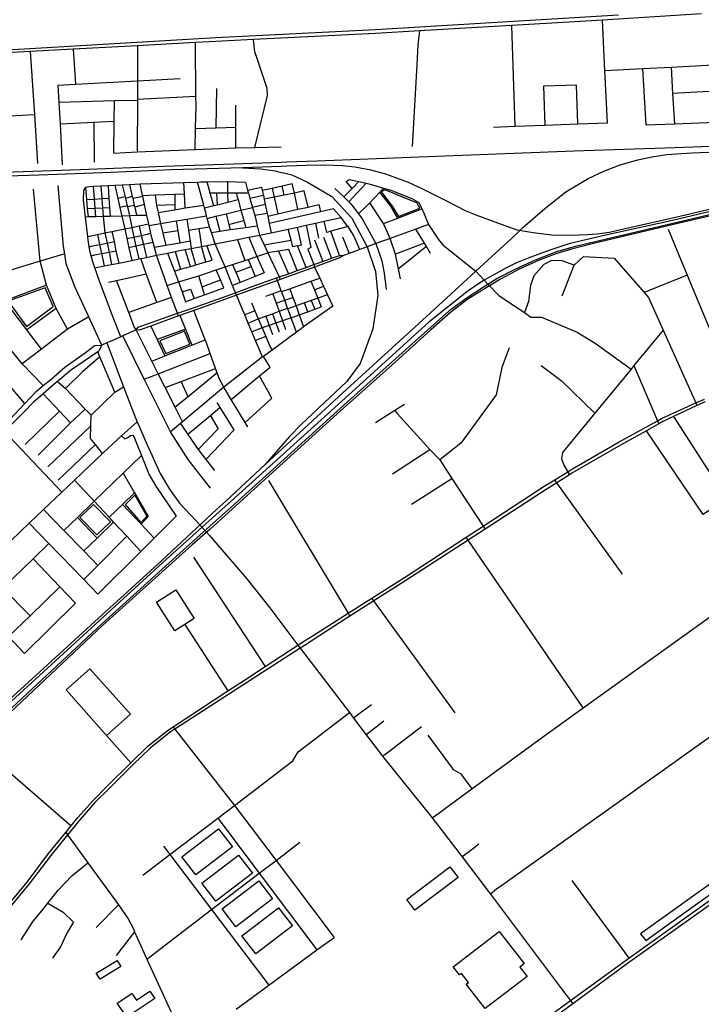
# Model space of a CAD drawing. Header units: millimetres. Extents: x 664923 to 767831, y 3118803 to 3207600.
# Tile 320 of 422: x 727597 to 729422, y 3171808 to 3174447. Entities that reach past the tile are written whole.
import ezdxf

# ---------------------------------------------------------------- set-up
doc = ezdxf.new("R2010")
doc.units = ezdxf.units.MM
for name, color, linetype in [('buildings', 5, 'Continuous'), ('parks', 8, 'Continuous'), ('railways', 4, 'Continuous'), ('roads_2', 2, 'Continuous'), ('roads_3', 3, 'Continuous')]:
    doc.layers.add(name, color=color, linetype=linetype)

msp = doc.modelspace()

# ---------------------------------------------------------------- linework, layer by layer
at = {"layer": 'buildings'}
for points in [[(728030.85, 3172203.58), (728129.11, 3172278.53), (728166.37, 3172230.18), (728068.11, 3172155.24), (728030.85, 3172203.58)], [(728084.51, 3172133.44), (728182.78, 3172208.38), (728220.04, 3172160.04), (728121.76, 3172085.09), (728084.51, 3172133.44)], [(728633.55, 3172088.88), (728749.21, 3172176.76), (728771.1, 3172148.24), (728655.45, 3172060.35), (728633.55, 3172088.88)], [(728138.7, 3172064.24), (728236.96, 3172139.18), (728274.22, 3172090.83), (728175.95, 3172015.89), (728138.7, 3172064.24)], [(728191.87, 3171991.8), (728290.14, 3172066.74), (728327.39, 3172018.39), (728229.12, 3171943.45), (728191.87, 3171991.8)], [(728881, 3172003.58), (728947.85, 3171917.33), (728936.05, 3171908.27), (728955.58, 3171883.07), (728843.49, 3171797.09), (728792.72, 3171862.6), (728798.69, 3171867.18), (728780.27, 3171890.96), (728775.12, 3171887.02), (728757.95, 3171909.18), (728881, 3172003.58)], [(727801.86, 3171891.99), (727857.52, 3171925.92), (727867.67, 3171909.44), (727812, 3171875.51), (727801.86, 3171891.99)], [(727858.02, 3171811.22), (727896.85, 3171837.62), (727909.62, 3171819.02), (727945.66, 3171843.5), (727958.82, 3171824.31), (727883.96, 3171773.44), (727858.02, 3171811.22)]]:
    msp.add_lwpolyline(points, close=True, dxfattribs=at)
at = {"layer": 'parks'}
for points in [[(728565.9, 3173984.87), (728594.11, 3173947.87), (728611.63, 3173919.5), (728668.63, 3173941.84), (728660.28, 3173956.11), (728635.33, 3173966.36), (728586.37, 3173987.03), (728572.61, 3173990.99), (728565.9, 3173984.87)], [(727615.07, 3173625.34), (727686.24, 3173678.14), (727664.93, 3173728.18), (727565.95, 3173692.54), (727615.07, 3173625.34)], [(727987.8, 3173552.24), (728052.69, 3173577.57), (728038.26, 3173612.69), (727972.23, 3173586.57), (727987.8, 3173552.24)], [(727937.56, 3173117), (727922.02, 3173100.08), (727880.42, 3173148.15), (727905.12, 3173173.02), (727937.56, 3173117)], [(727803.24, 3173066.42), (727758.02, 3173113.46), (727794.38, 3173148.06), (727839.61, 3173101.02), (727803.24, 3173066.42)], [(729259.85, 3171997.12), (729273.39, 3171979.67), (729382.18, 3172056.68), (729496.9, 3172139.6), (729636.43, 3172239.51), (729624.77, 3172256.06), (729489.25, 3172161.61), (729259.85, 3171997.12)]]:
    msp.add_lwpolyline(points, close=True, dxfattribs=at)
at = {"layer": 'railways'}
for points in [[(728311.94, 3174065.98), (728393.79, 3174068.88), (728643.8, 3174078.57), (729081.42, 3174095.33), (729351.41, 3174105.07), (729788.88, 3174120.6), (729991.7, 3174128.67), (730100.72, 3174131.75), (730292.34, 3174139.16), (730420.35, 3174143.35), (730474.4, 3174145.42), (730799.43, 3174157.87), (731109.64, 3174167.58), (731308.01, 3174163.02), (731425.97, 3174156.97), (731486.69, 3174153.33)], [(728944.76, 3173890.48), (729002.88, 3173941.62), (729059.61, 3173985.8), (729119.62, 3174021.86), (729161.25, 3174041.08), (729205.24, 3174058.5), (729252.22, 3174071.78), (729289.97, 3174079.23), (729330.06, 3174086.22), (729396.55, 3174089.95), (729692.4, 3174102.33)], [(726964.5, 3174016.86), (727113.81, 3174021.9), (727451.5, 3174034.63), (727759.18, 3174045.91), (727983.24, 3174054.98), (728168.91, 3174060.93), (728297.17, 3174065.46)], [(728297.24, 3174054.12), (728194.55, 3174050.36), (728002.43, 3174044.84), (727841.29, 3174037.92), (727648.11, 3174030.75), (727451.64, 3174023.91), (727252.15, 3174016.25), (727185.29, 3174015.83), (727102.88, 3174015.85), (726965.41, 3174012.18)], [(728297.17, 3174065.46), (728311.94, 3174065.98)], [(728311.88, 3174054.65), (728297.24, 3174054.12)], [(729538.35, 3173961.03), (729364.63, 3173919.52), (729198.49, 3173881.89), (729176.03, 3173877.05), (729142.5, 3173872.83), (729117.3, 3173870.68), (729071.81, 3173868.42), (729022.36, 3173870.06), (728972.17, 3173876.08), (728928.74, 3173882.86), (728877.44, 3173901.81), (728819.23, 3173922.96), (728792.16, 3173933.62), (728738.87, 3173961.46), (728676.41, 3173993.38), (728638.21, 3174010.7), (728603.77, 3174023.21), (728577.21, 3174032.98), (728536.74, 3174044), (728494.69, 3174051.83), (728460.92, 3174055.68), (728415.71, 3174057.31), (728363.61, 3174056.55), (728311.88, 3174054.65)], [(728194.55, 3174050.36), (728242.31, 3174047.89), (728281.19, 3174041.94), (728293.81, 3174038.85)], [(728307.54, 3174035.48), (728325.46, 3174031.09), (728367.39, 3174011.89), (728432.77, 3173973.1), (728485.95, 3173914.86), (728526.97, 3173838.12), (728550.01, 3173772.49), (728556.3, 3173708.32), (728542.95, 3173618.72), (728508.67, 3173526.2), (728472.48, 3173477.58), (728350.36, 3173362.23), (728318.95, 3173330.22), (728254.54, 3173254.7)], [(728293.81, 3174038.85), (728307.54, 3174035.48)], [(729717.13, 3173997.19), (729345.53, 3173909.19), (729161.91, 3173868.64), (729067.27, 3173846.1), (729013.89, 3173828.93), (728958.47, 3173808.21), (728927.64, 3173795.42), (728897.08, 3173779.99), (728841, 3173748.76), (728836.13, 3173746.05), (728797.53, 3173720.5), (728692.79, 3173636.15), (728468.87, 3173432.56), (728155.39, 3173150.06)], [(728162.84, 3173140.56), (728465.77, 3173415.09), (728656.05, 3173585.84), (728722.39, 3173644.87), (728753.58, 3173672.23), (728795.16, 3173702.29), (728836.59, 3173729.86), (728850.56, 3173738.5), (728874.81, 3173753.5), (728925.54, 3173779.7), (728978.65, 3173803.84), (729035.1, 3173825.54), (729088.94, 3173841.41), (729565.38, 3173954.15)], [(729566.58, 3173948.87), (729347.52, 3173897.89), (729129.84, 3173846.26), (729074.85, 3173832.25), (729035.42, 3173820.32), (728987.63, 3173802.51), (728932.87, 3173777.63), (728884.27, 3173751.64), (728854.92, 3173733.81), (728834.27, 3173721.26), (728794.28, 3173695.98), (728750.36, 3173662.06), (728697.51, 3173615.72), (728584.35, 3173513.63), (728456.52, 3173399.41), (728166.32, 3173136.09)], [(728148.38, 3173156.53), (728254.54, 3173254.7), (728462.28, 3173446.82), (728696.33, 3173660.67), (728818.21, 3173773.19), (728925.75, 3173871.66)], [(728925.75, 3173871.66), (728944.76, 3173890.48)], [(728124.92, 3173134.96), (728148.38, 3173156.53)], [(726652.94, 3171776.65), (727137.8, 3172226.49), (727400.5, 3172471), (727463.46, 3172528.98), (727817.7, 3172852.19), (727976.2, 3172996.8), (728124.92, 3173134.96)], [(726656.4, 3171773.26), (727143.02, 3172221.23), (727377.77, 3172440.55), (727467.32, 3172523.79), (727980.19, 3172992.14), (728130.94, 3173128.58)], [(728130.94, 3173128.58), (728155.39, 3173150.06)], [(728132.24, 3173113.14), (728162.84, 3173140.56)], [(728166.32, 3173136.09), (728135.93, 3173108.52)], [(728135.93, 3173108.52), (728106.46, 3173081.77), (728058.31, 3173039.79), (727818.43, 3172823.86), (727539.07, 3172560.9), (727197.03, 3172245.92), (726996.71, 3172062.3), (726809.88, 3171891.55), (726786.56, 3171865.22), (726766.49, 3171841.82), (726750.38, 3171825.17)], [(726751.07, 3171843.49), (726904.46, 3171984.7), (727193.64, 3172249.37), (727534.77, 3172565.24), (727815.35, 3172827.42), (728054.41, 3173043.39), (728132.24, 3173113.14)]]:
    msp.add_lwpolyline(points, dxfattribs=at)
at = {"layer": 'roads_2'}
for points in [[(727160.82, 3174349.36), (727274.51, 3174352.94), (727386.49, 3174357.69), (727487.06, 3174361.97), (728122.28, 3174399.37), (728549.5, 3174420.79), (729200.87, 3174460.6)], [(729422.82, 3174463.24), (729157.52, 3174446.11), (729083.65, 3174441.34), (728913.84, 3174431.52), (728668.42, 3174417.33), (728549.43, 3174410.45), (728223.06, 3174393.88), (728122.22, 3174388.76), (728067.78, 3174385.81), (727912.43, 3174377.39), (727740.15, 3174368.04), (727625.08, 3174361.81), (727506.85, 3174355.41), (727487.05, 3174354.33), (727391.11, 3174349.58), (727388.37, 3174349.45), (727275.54, 3174343.87), (727161.52, 3174339.5)], [(728382.31, 3172797.06), (728476.28, 3172856.52), (728539.78, 3172896.7), (728627.79, 3172952.39), (728792.43, 3173060.3), (728838.15, 3173090.26), (729001.28, 3173197.18), (729029.59, 3173214.39), (729064.48, 3173235.61), (729071.5, 3173239.87), (729202.6, 3173316.11), (729305.23, 3173372.22), (729315.97, 3173378.08), (729407.47, 3173420.04), (729430.52, 3173430.61)], [(729432.67, 3173423.19), (729410.67, 3173412.88), (729347.68, 3173383.34), (729319.63, 3173370.19), (729308.69, 3173364.11), (729275.35, 3173345.59), (729206.27, 3173307.23), (729075.66, 3173231.49), (729069.26, 3173227.46), (729035.51, 3173206.15), (729006.47, 3173187.82), (728843.47, 3173082.2), (728797.74, 3173052.57), (728630.95, 3172944.49), (728545.11, 3172889.36), (728481.2, 3172848.3), (728387.95, 3172788.4)], [(728359.88, 3172782.46), (728382.31, 3172797.06)], [(728387.95, 3172788.4), (728365.39, 3172773.91)], [(727262.14, 3171706.74), (727444.96, 3171929.87), (727471.54, 3171961.79), (727616.3, 3172135.53), (727674.04, 3172212.73), (727719.85, 3172268.91), (727734.5, 3172286.89), (727752.24, 3172308.64), (727793.37, 3172354.85), (727831.44, 3172393.82), (727894.29, 3172455.59), (727940.64, 3172501.1), (727995.27, 3172543.76), (728007.67, 3172551.91), (728154.28, 3172648.3), (728201.3, 3172679.21), (728254.31, 3172713.73), (728341.51, 3172770.5), (728359.88, 3172782.46)], [(728365.39, 3172773.91), (728347.49, 3172762.41), (728206.44, 3172671.84), (728012.4, 3172545.86), (728000.88, 3172538.39), (727945.95, 3172495.23), (727899.59, 3172450.52), (727836.39, 3172386.75), (727798.28, 3172349.37), (727757.56, 3172302.37), (727724.8, 3172262.13), (727680.15, 3172207.27), (727621.99, 3172130.86), (727485.74, 3171966.78), (727478.06, 3171957.53), (727452.23, 3171926.43), (727267.59, 3171702.43)]]:
    msp.add_lwpolyline(points, dxfattribs=at)
at = {"layer": 'roads_3'}
for points in [[(728865.54, 3174159.12), (728922.51, 3174161.76), (729002.87, 3174164.74), (729091.67, 3174168.02), (729171.39, 3174170.98), (729164.33, 3174310.85), (729157.52, 3174446.11)], [(728913.84, 3174431.52), (728922.51, 3174161.76)], [(728648.94, 3174107.81), (728661.27, 3174326.57), (728664.07, 3174379.54), (728668.42, 3174417.33)], [(727740.15, 3174368.04), (727746.16, 3174274.37)], [(727912.43, 3174377.39), (727912.47, 3174283.32), (727912.27, 3174234.24), (727912.25, 3174230.97), (727911.69, 3174092.81)], [(728066.33, 3174099.1), (728067.57, 3174155.79), (728068.9, 3174217.48), (728068.74, 3174242.56), (728067.78, 3174385.81)], [(728226.42, 3174104.77), (728260.63, 3174244.43), (728259.3, 3174262.69), (728233.99, 3174340.7), (728226.62, 3174361.33), (728223.06, 3174393.88)], [(727625.08, 3174361.81), (727635.92, 3174192.32), (727644.26, 3174061.69)], [(729164.33, 3174310.85), (729266.18, 3174316.34), (729341.26, 3174320.4), (729536.48, 3174330.95), (729629.68, 3174335.98)], [(729274.54, 3174164.66), (729266.18, 3174316.34)], [(729341.26, 3174320.4), (729345.62, 3174249.71), (729350.7, 3174167.58)], [(727711.58, 3174058.17), (727705.61, 3174168.31), (727702.53, 3174225.06), (727699.99, 3174271.88), (727746.16, 3174274.37), (727912.47, 3174283.32), (728026.44, 3174289.46)], [(728122.86, 3174157.64), (728124.62, 3174262.72)], [(729088.1, 3174271.75), (728999.3, 3174268.71)], [(728999.3, 3174268.71), (729002.87, 3174164.74)], [(729091.67, 3174168.02), (729088.1, 3174271.75)], [(727912.27, 3174234.24), (728068.74, 3174242.56)], [(729541.56, 3174260.49), (729345.62, 3174249.71)], [(727912.25, 3174230.97), (727850.25, 3174229.4), (727702.53, 3174225.06)], [(727848.46, 3174089.77), (727848.46, 3174089.84), (727849.56, 3174175.39), (727850.25, 3174229.4)], [(728175.47, 3174103.55), (728175.99, 3174159.42), (728175.87, 3174218.18)], [(727635.92, 3174192.32), (727518.92, 3174185.67)], [(727705.61, 3174168.31), (727795.48, 3174172.73), (727849.56, 3174175.39)], [(727795.48, 3174172.73), (727796.31, 3174065.56)], [(728067.57, 3174155.79), (728122.86, 3174157.64), (728175.99, 3174159.42)], [(729639.94, 3174178.72), (729547.73, 3174175.16), (729350.7, 3174167.58), (729274.54, 3174164.66)], [(727848.46, 3174089.84), (727911.69, 3174092.81), (728066.33, 3174099.1), (728175.47, 3174103.55), (728226.42, 3174104.77), (728296.91, 3174106.46)], [(727816.62, 3173575.09), (727785.12, 3173643.22), (727781.54, 3173650.97), (727745.3, 3173729.3), (727721.21, 3173793.34), (727717.25, 3173819.81), (727714.32, 3173839.43), (727699.32, 3174002.62)], [(727774.19, 3173997.96), (727782.35, 3174000.31), (727793.4, 3174000.86), (727813.76, 3174001.89), (727833.7, 3174002.89), (727851.6, 3174003.79), (727871.42, 3174004.79), (727890.94, 3174005.77), (727919.37, 3174007.2), (728036.6, 3174010.87), (728073.1, 3174012.01), (728081.88, 3174012.28), (728098.6, 3174012.61), (728150.71, 3174013.63), (728153.12, 3174013.55), (728201.25, 3174011.9)], [(727793.4, 3174000.86), (727796.03, 3173966.39), (727797.87, 3173942.19), (727799.64, 3173919.01)], [(727813.76, 3174001.89), (727816.32, 3173967.6), (727818.14, 3173943.18), (727819.89, 3173919.58), (727825.03, 3173875.67), (727830.73, 3173848.67), (727835.88, 3173824.33), (727842.87, 3173791.22)], [(727833.7, 3174002.89), (727835.78, 3173968.74), (727837.27, 3173944.12), (727838.74, 3173920.1)], [(727851.6, 3174003.79), (727859.48, 3173968.11), (727864.86, 3173943.8), (727869.9, 3173920.98), (727877.95, 3173886.54), (727883.8, 3173860.53), (727889.41, 3173835.54), (727896.89, 3173802.28)], [(727871.42, 3174004.79), (727878.87, 3173972.58), (727879.93, 3173968.01), (727884.54, 3173948.06), (727885.17, 3173945.34), (727890.68, 3173921.56), (727896.81, 3173890.41), (727902.56, 3173864.59), (727908.02, 3173840.12), (727915.6, 3173806.1)], [(727890.94, 3174005.77), (727898.31, 3173973.31), (727899.29, 3173969.01), (727903.71, 3173949.58), (727904.76, 3173944.95), (727909.96, 3173922.09)], [(728022.43, 3173653.12), (728019.62, 3173660.32), (728003.02, 3173702.85), (727991.48, 3173735.27), (727962.82, 3173815.76), (727957.48, 3173836.39), (727953.94, 3173850.05), (727948.89, 3173869.57), (727947.77, 3173874.79), (727943.25, 3173895.87), (727942.41, 3173899.78), (727937.46, 3173922.86), (727931.27, 3173951.73), (727926.35, 3173974.68), (727925.98, 3173976.39), (727919.37, 3174007.2)], [(728040.06, 3173942.55), (728038.43, 3173980.22), (728036.6, 3174010.87)], [(728247.2, 3173543.39), (728228.55, 3173587.53), (728218.74, 3173610.76), (728208.82, 3173634.22), (728199.39, 3173656.54), (728177.33, 3173708.76), (728174.43, 3173715.62), (728166.77, 3173734.55), (728146.57, 3173784.42), (728136.56, 3173809.13), (728120.56, 3173846.72), (728110.01, 3173877.26), (728104.99, 3173891.78), (728099.02, 3173914.83), (728097.24, 3173921.75), (728095.08, 3173930.09), (728091.89, 3173941.96), (728089.58, 3173950.56), (728073.1, 3174012.01)], [(728116.66, 3173948.06), (728106.74, 3173982.37), (728098.6, 3174012.61)], [(728153.12, 3174013.55), (728153.5, 3173982.14), (728153.8, 3173957.19)], [(728201.25, 3174011.9), (728207.17, 3173990.65), (728209.6, 3173981.92), (728213.42, 3173968.21), (728220.19, 3173943.88), (728226.16, 3173922.43), (728227.01, 3173919.4), (728233.04, 3173894.98), (728239.35, 3173869.39), (728251.54, 3173843.39), (728261.55, 3173822.04), (728291.75, 3173757.65), (728294.75, 3173751.24)], [(728207.17, 3173990.65), (728244.72, 3173998.44), (728246.41, 3173990.39), (728249.4, 3173976.1), (728251.55, 3173965.82), (728254.49, 3173951.78), (728259.44, 3173928.15), (728260.95, 3173920.97), (728265.2, 3173900.6), (728270.32, 3173876.13)], [(728246.41, 3173990.39), (728273.12, 3173996.06), (728299.66, 3174001.9), (728326.84, 3174007.87)], [(728305.35, 3173977.09), (728299.66, 3174001.9)], [(728341.79, 3173938.99), (728332.3, 3173982.74), (728326.84, 3174007.87)], [(728505.47, 3174013.28), (728487.46, 3173995.2), (728464.76, 3173972.4)], [(728487.46, 3173995.2), (728471.31, 3174013.59), (728479.31, 3174019.2), (728505.47, 3174013.28), (728524.34, 3174009.01), (728535.78, 3174006.43), (728571.37, 3173995.92), (728591.07, 3173990.1), (728646.9, 3173968.2), (728666.13, 3173957.01), (728673.59, 3173940.4)], [(728524.34, 3174009.01), (728478.35, 3173959.39)], [(727659.87, 3173466.59), (727603.14, 3173524.89), (727552.73, 3173588.23), (727528.23, 3173620.78), (727490.89, 3173672.33), (727455.57, 3173736.93), (727428.71, 3173793.61), (727396.93, 3173885.04), (727371.01, 3173993.14)], [(727651.59, 3173799.89), (727633.88, 3173992.87)], [(727867.99, 3173597.63), (727845.38, 3173653.89), (727809.17, 3173748.91), (727797.73, 3173781.99), (727792.19, 3173798.02), (727788.07, 3173814.01), (727785.53, 3173823.89), (727783.09, 3173838.78), (727780.08, 3173857.14), (727779.04, 3173866.23), (727773.05, 3173918.27), (727767.88, 3173963.26), (727768.6, 3173989.55), (727774.19, 3173997.96)], [(727780.51, 3173918.48), (727778.7, 3173941.24), (727776.79, 3173965.25), (727774.19, 3173997.96)], [(727878.87, 3173972.58), (727859.48, 3173968.11)], [(727898.31, 3173973.31), (727879.93, 3173968.01)], [(727899.29, 3173969.01), (727926.35, 3173974.68)], [(727925.98, 3173976.39), (727959.57, 3173977.54), (728012.05, 3173979.32), (728038.43, 3173980.22)], [(727959.57, 3173977.54), (727963, 3173948.81), (727967.16, 3173930.76), (727974.01, 3173901.04), (727980.38, 3173875.04), (727988.48, 3173841.87)], [(728012.05, 3173979.32), (728012.17, 3173950.59), (728012.23, 3173938.05)], [(728209.6, 3173981.92), (728176.78, 3173982.05), (728153.5, 3173982.14), (728124.14, 3173982.25), (728106.74, 3173982.37)], [(728124.14, 3173982.25), (728125.21, 3173950.16)], [(728176.78, 3173982.05), (728181.74, 3173964.05), (728189.33, 3173936.48), (728196.8, 3173909.39), (728202, 3173890.52)], [(728249.4, 3173976.1), (728213.42, 3173968.21)], [(728358.75, 3173988.3), (728332.3, 3173982.74), (728305.35, 3173977.09), (728278.6, 3173971.49), (728251.55, 3173965.82)], [(728273.12, 3173996.06), (728278.6, 3173971.49), (728288.49, 3173927.11)], [(728369.24, 3173945.1), (728358.75, 3173988.3)], [(728440.94, 3173995.18), (728464.76, 3173972.4), (728478.35, 3173959.39), (728483.87, 3173954.12), (728503.87, 3173927), (728513.94, 3173913.34), (728550.51, 3173847.26), (728566.34, 3173800.62), (728572.99, 3173768.1), (728578.37, 3173724.12)], [(728503.87, 3173927), (728534.82, 3173956.14), (728561.65, 3173985.34), (728571.37, 3173995.92)], [(728609.41, 3173915.67), (728590.31, 3173947.42), (728561.65, 3173985.34)], [(727776.79, 3173965.25), (727796.03, 3173966.39), (727816.32, 3173967.6), (727835.78, 3173968.74)], [(727884.54, 3173948.06), (727864.86, 3173943.8)], [(727903.71, 3173949.58), (727885.17, 3173945.34)], [(727931.27, 3173951.73), (727904.76, 3173944.95)], [(728012.17, 3173950.59), (727963, 3173948.81)], [(727967.16, 3173930.76), (728012.23, 3173938.05), (728040.06, 3173942.55), (728089.58, 3173950.56)], [(728181.74, 3173964.05), (728153.8, 3173957.19), (728125.21, 3173950.16), (728116.66, 3173948.06), (728091.89, 3173941.96)], [(728254.49, 3173951.78), (728220.19, 3173943.88)], [(728260.95, 3173920.97), (728288.49, 3173927.11), (728341.79, 3173938.99), (728369.24, 3173945.1), (728397.93, 3173951.5)], [(728397.93, 3173951.5), (728402.2, 3173932.53)], [(728617.04, 3173752.85), (728611.56, 3173779.23), (728603.3, 3173818.99), (728588.99, 3173861.1), (728571.49, 3173901.06), (728534.82, 3173956.14)], [(727937.46, 3173922.86), (727909.96, 3173922.09), (727890.68, 3173921.56), (727869.9, 3173920.98), (727838.74, 3173920.1), (727819.89, 3173919.58), (727799.64, 3173919.01), (727780.51, 3173918.48), (727773.05, 3173918.27)], [(727778.7, 3173941.24), (727797.87, 3173942.19), (727818.14, 3173943.18), (727837.27, 3173944.12)], [(727943.25, 3173895.87), (727974.01, 3173901.04), (728015.63, 3173908.04), (728044.54, 3173912.89), (728097.24, 3173921.75)], [(728099.02, 3173914.83), (728121.96, 3173920.34), (728149.57, 3173926.96), (728189.33, 3173936.48), (728220.19, 3173943.88)], [(728121.96, 3173920.34), (728133.04, 3173880.58)], [(728149.57, 3173926.96), (728157.12, 3173898.31), (728160.74, 3173884.57)], [(728259.44, 3173928.15), (728226.16, 3173922.43)], [(728437.31, 3173940.7), (728402.2, 3173932.53), (728265.2, 3173900.6)], [(728507.72, 3173831.16), (728490.64, 3173869.76), (728476.03, 3173892.59), (728475.07, 3173894.08), (728457.41, 3173916.83), (728437.31, 3173940.7)], [(728571.49, 3173901.06), (728609.41, 3173915.67), (728673.59, 3173940.4)], [(728673.59, 3173940.4), (728679.7, 3173926.79), (728691.21, 3173897.9), (728717.42, 3173858.97), (728730.17, 3173843.7), (728771.43, 3173810.91), (728818.21, 3173773.19), (728841, 3173748.76), (728850.56, 3173738.5), (728854.92, 3173733.81), (728879.65, 3173707.88), (728948.44, 3173662.11), (728966.01, 3173650.41), (728994.22, 3173649.75), (729090.04, 3173609.54), (729137.82, 3173580.59), (729234.04, 3173510.67)], [(727779.04, 3173866.23), (727804.81, 3173871.52), (727825.03, 3173875.67), (727843.43, 3173879.45), (727877.95, 3173886.54), (727896.81, 3173890.41), (727916.39, 3173894.43), (727942.41, 3173899.78)], [(727797.73, 3173781.99), (727823.18, 3173787.19), (727842.87, 3173791.22), (727861.77, 3173795.08), (727896.89, 3173802.28), (727915.6, 3173806.1), (727921.02, 3173807.22), (727936.19, 3173810.32), (727962.82, 3173815.76), (727992.89, 3173821.92), (728012.72, 3173825.97), (728025.12, 3173828.51), (728040.18, 3173831.39), (728055.53, 3173834.32), (728084.04, 3173839.75), (728097.92, 3173842.4), (728120.56, 3173846.72), (728179.81, 3173858.03), (728210.75, 3173863.93), (728239.35, 3173869.39), (728270.32, 3173876.13), (728315.74, 3173886.01), (728340.52, 3173891.4), (728364.41, 3173896.6), (728388.73, 3173901.89), (728411.79, 3173906.9), (728457.41, 3173916.83)], [(727916.39, 3173894.43), (727922.4, 3173868.89), (727928.15, 3173844.47), (727936.19, 3173810.32)], [(728015.63, 3173908.04), (728020.08, 3173881.09), (728025.47, 3173848.39)], [(728044.54, 3173912.89), (728048.7, 3173883.19), (728052.88, 3173853.23), (728055.53, 3173834.32)], [(728110.01, 3173877.26), (728133.04, 3173880.58), (728160.74, 3173884.57), (728202, 3173890.52), (728233.04, 3173894.98)], [(728157.12, 3173898.31), (728196.8, 3173909.39)], [(728364.41, 3173896.6), (728376.47, 3173836.33), (728368.2, 3173832.63), (728384.9, 3173790.99)], [(728388.73, 3173901.89), (728396.75, 3173862.03)], [(728476.03, 3173892.59), (728430.46, 3173880.11), (728419.44, 3173877.16), (728411.79, 3173906.9)], [(728691.21, 3173897.9), (728658.04, 3173885.96), (728588.99, 3173861.1), (728550.51, 3173847.26), (728526.97, 3173838.12), (728507.72, 3173831.16), (728479.27, 3173820.87), (728463.78, 3173815.26)], [(727804.81, 3173871.52), (727810.66, 3173844.65), (727815.96, 3173820.31), (727823.18, 3173787.19)], [(727843.43, 3173879.45), (727849.31, 3173852.4), (727854.59, 3173828.1), (727861.77, 3173795.08)], [(727883.8, 3173860.53), (727902.56, 3173864.59), (727922.4, 3173868.89), (727938.54, 3173872.38), (727947.77, 3173874.79)], [(728020.08, 3173881.09), (727980.38, 3173875.04)], [(728048.7, 3173883.19), (728076.66, 3173887.45), (728104.99, 3173891.78)], [(728076.66, 3173887.45), (728084.04, 3173839.75)], [(728341.09, 3173841.07), (728328.29, 3173838.24), (728323.44, 3173856.72), (728315.74, 3173886.01)], [(728363.82, 3173783.45), (728341.09, 3173841.07), (728351.3, 3173843.59), (728340.52, 3173891.4)], [(728453.7, 3173815.61), (728430.46, 3173880.11)], [(728696.95, 3173820.82), (728685.88, 3173839.35), (728680.61, 3173848.18), (728658.04, 3173885.96)], [(729333.54, 3173885.74), (729384.8, 3173762.73), (729508.85, 3173465.07), (729512.01, 3173457.49)], [(727783.09, 3173838.78), (727792.95, 3173841.11), (727810.66, 3173844.65), (727830.73, 3173848.67), (727849.31, 3173852.4)], [(727953.94, 3173850.05), (727945.18, 3173848.16), (727928.15, 3173844.47), (727908.02, 3173840.12), (727889.41, 3173835.54)], [(728052.88, 3173853.23), (728025.47, 3173848.39), (727988.48, 3173841.87), (727957.48, 3173836.39)], [(728011, 3173773.35), (728027.7, 3173778.21), (728053.83, 3173785.82), (728068.84, 3173790.19), (728095.63, 3173797.98), (728111.85, 3173802.7), (728097.92, 3173842.4)], [(728179.81, 3173858.03), (728200.13, 3173801.94)], [(728210.75, 3173863.93), (728231.92, 3173812.33), (728251.33, 3173768.73)], [(728251.54, 3173843.39), (728323.44, 3173856.72)], [(728386.72, 3173857.34), (728408.42, 3173799.4)], [(728410.12, 3173864.06), (728432.15, 3173807.89)], [(728461.52, 3173865.34), (728479.27, 3173820.87)], [(728680.61, 3173848.18), (728603.3, 3173818.99)], [(727717.25, 3173819.81), (727651.59, 3173799.89), (727592.51, 3173781.96), (727515.9, 3173756.78), (727455.57, 3173736.93)], [(727788.07, 3173814.01), (727798.09, 3173816.71), (727815.96, 3173820.31), (727835.88, 3173824.33), (727854.59, 3173828.1)], [(727908.97, 3173615.92), (727914.34, 3173623.03), (728019.62, 3173660.32), (728074.73, 3173679.85), (728174.43, 3173715.62), (728219.36, 3173731.74), (728284.76, 3173755.14), (728291.75, 3173757.65), (728316.56, 3173766.53), (728339.92, 3173774.89), (728363.82, 3173783.45), (728384.9, 3173790.99), (728408.42, 3173799.4), (728432.15, 3173807.89), (728453.7, 3173815.61), (728463.78, 3173815.26)], [(728463.78, 3173815.26), (728455.56, 3173809.68), (728385.89, 3173784.36), (728294.75, 3173751.24), (728287.2, 3173748.5), (728222.21, 3173724.87), (728177.33, 3173708.76), (728076.62, 3173672.57), (728062.94, 3173667.66), (728025.76, 3173654.31), (728022.43, 3173653.12), (727947.53, 3173626.22), (727916.81, 3173615.18), (727908.97, 3173615.92)], [(727991.48, 3173735.27), (728021.81, 3173744.3), (728076.48, 3173760.57), (728122.94, 3173776.38), (728146.57, 3173784.42), (728167.07, 3173791.13), (728200.13, 3173801.94), (728208.4, 3173804.64), (728231.92, 3173812.33), (728261.55, 3173822.04)], [(727992.89, 3173821.92), (728011, 3173773.35), (728021.81, 3173744.3), (728031.45, 3173717.59), (728040.99, 3173691.11)], [(728012.72, 3173825.97), (728027.7, 3173778.21)], [(728053.83, 3173785.82), (728040.18, 3173831.39)], [(728068.84, 3173790.19), (728055.53, 3173834.32)], [(728095.63, 3173797.98), (728084.04, 3173839.75)], [(728339.92, 3173774.89), (728317.15, 3173831.74), (728289.6, 3173826.93), (728261.55, 3173822.04)], [(728289.6, 3173826.93), (728316.56, 3173766.53)], [(728685.88, 3173839.35), (728611.56, 3173779.23)], [(727724.64, 3173617.76), (727694.51, 3173673.6), (727668.51, 3173735.68), (727651.59, 3173799.89)], [(727963.91, 3173689.13), (727935.61, 3173765.7), (727921.02, 3173807.22)], [(728167.07, 3173791.13), (728175.6, 3173770.45), (728187.04, 3173742.74)], [(728208.4, 3173804.64), (728216.25, 3173785.61), (728227.22, 3173758.99)], [(728384.9, 3173790.99), (728385.89, 3173784.36), (728400.14, 3173754.3), (728410.42, 3173732.67), (728421.13, 3173710.09), (728435.67, 3173679.44)], [(729081.6, 3173789.31), (729050.11, 3173800.89), (729020.67, 3173801.53), (729000.63, 3173791.38), (728973.66, 3173760.35), (728964.97, 3173734.56), (728959.67, 3173692.38), (728948.44, 3173662.11)], [(729050.11, 3173707.57), (729081.6, 3173789.31), (729106.91, 3173812.37), (729189.15, 3173807.89), (729269.56, 3173715.74), (729280.73, 3173702.95), (729319.91, 3173615.47), (729407.47, 3173420.04), (729410.67, 3173412.88)], [(727834.43, 3173743.59), (727856.04, 3173748.31), (727935.61, 3173765.7)], [(728143.11, 3173728.48), (728134.09, 3173749.91), (728122.94, 3173776.38)], [(728251.33, 3173768.73), (728227.22, 3173758.99), (728187.04, 3173742.74), (728166.77, 3173734.55)], [(728175.6, 3173770.45), (728216.25, 3173785.61)], [(729384.8, 3173762.73), (729269.56, 3173715.74)], [(727654.68, 3173564.28), (727615.34, 3173616.31), (727556.87, 3173693.63), (727515.9, 3173756.78)], [(727668.51, 3173735.68), (727556.87, 3173693.63)], [(727908.97, 3173615.92), (727903.54, 3173624.05), (727888.75, 3173662.73), (727856.04, 3173748.31)], [(728091.4, 3173709.56), (728085.02, 3173731.37), (728076.48, 3173760.57)], [(728085.02, 3173731.37), (728134.09, 3173749.91)], [(728337.91, 3173609.68), (728323.79, 3173648.32), (728314.99, 3173672.42), (728314.39, 3173674.04), (728306.63, 3173695.3), (728298.21, 3173718.34), (728297.36, 3173720.65), (728287.2, 3173748.5), (728284.76, 3173755.14)], [(728298.21, 3173718.34), (728320.16, 3173726.08), (728376.69, 3173746.02), (728400.14, 3173754.3)], [(728376.69, 3173746.02), (728386.02, 3173723.38), (728395.28, 3173700.92), (728404.59, 3173677.76)], [(728031.45, 3173717.59), (728054.56, 3173724.84), (728064.42, 3173699.69)], [(728040.99, 3173691.11), (728064.42, 3173699.69), (728091.4, 3173709.56), (728143.11, 3173728.48)], [(728297.36, 3173720.65), (728274.98, 3173712.29), (728255.12, 3173705.31)], [(728274.98, 3173712.29), (728283.89, 3173687.31), (728291.6, 3173665.77), (728300.7, 3173640.32), (728308.94, 3173617.24)], [(728421.13, 3173710.09), (728395.28, 3173700.92), (728377.75, 3173694.7), (728359.75, 3173688.3), (728336.77, 3173680.14), (728314.99, 3173672.42)], [(728320.16, 3173726.08), (728328.53, 3173702.91), (728336.77, 3173680.14), (728345.44, 3173656.21), (728357.2, 3173623.66)], [(728386.02, 3173723.38), (728410.42, 3173732.67)], [(728003.02, 3173702.85), (727963.91, 3173689.13), (727888.75, 3173662.73)], [(728217.56, 3173688.66), (728226.62, 3173667.16), (728235.76, 3173645.49), (728245.94, 3173621.34), (728255.69, 3173598.23), (728267.47, 3173570.3), (728272.58, 3173561.93)], [(728283.89, 3173687.31), (728306.63, 3173695.3), (728328.53, 3173702.91)], [(728368.74, 3173664.69), (728359.75, 3173688.3)], [(728377.75, 3173694.7), (728387.33, 3173671.47)], [(727694.51, 3173673.6), (727615.34, 3173616.31)], [(728435.67, 3173679.44), (728357.2, 3173623.66), (728350.78, 3173619.09), (728337.91, 3173609.68), (728272.58, 3173561.93), (728249.38, 3173544.98), (728247.2, 3173543.39), (728143.02, 3173462.27), (728032.61, 3173369.35), (728027.3, 3173364.88), (728000.69, 3173342.49)], [(728207.48, 3173356.2), (728200.58, 3173367.55), (728162.91, 3173429.54), (728143.02, 3173462.27), (728130.68, 3173485.35), (728125.32, 3173500.51), (728120.97, 3173512.79), (728107.04, 3173552.21), (728096.68, 3173581.48), (728093.73, 3173589.03), (728062.94, 3173667.66)], [(728226.62, 3173667.16), (728199.39, 3173656.54)], [(728208.82, 3173634.22), (728235.76, 3173645.49), (728255.87, 3173652.79), (728273.74, 3173659.29), (728291.6, 3173665.77), (728314.39, 3173674.04)], [(728273.74, 3173659.29), (728283.02, 3173634.19), (728291.56, 3173611.05)], [(728323.79, 3173648.32), (728345.44, 3173656.21), (728368.74, 3173664.69), (728387.33, 3173671.47), (728404.59, 3173677.76)], [(727781.54, 3173650.97), (727724.64, 3173617.76), (727654.68, 3173564.28), (727603.14, 3173524.89)], [(728025.76, 3173654.31), (728040.36, 3173617.45), (728057.33, 3173574.6)], [(728323.79, 3173648.32), (728300.7, 3173640.32), (728283.02, 3173634.19), (728264.89, 3173627.91), (728245.94, 3173621.34), (728218.74, 3173610.76)], [(728255.87, 3173652.79), (728264.89, 3173627.91), (728273.65, 3173603.76)], [(727908.97, 3173615.92), (727872.59, 3173599.65), (727867.99, 3173597.63), (727863.64, 3173595.73)], [(728032.61, 3173369.35), (728012.96, 3173408.43), (727986.44, 3173461.15), (727967.65, 3173498.5), (727950.73, 3173532.34), (727908.97, 3173615.92)], [(727947.53, 3173626.22), (727964.65, 3173590.24), (727985.63, 3173546.18)], [(728040.36, 3173617.45), (727964.65, 3173590.24)], [(729319.91, 3173615.47), (729241.97, 3173520.36), (729234.04, 3173510.67), (729137.45, 3173392.81), (729050.99, 3173287.33), (729047.63, 3173271.4), (729054.12, 3173253.23), (729064.48, 3173235.61), (729069.26, 3173227.46)], [(727610.72, 3173418.9), (727558.14, 3173479.86), (727531.59, 3173510.66), (727479.52, 3173578.68)], [(727849.58, 3173589.55), (727829.96, 3173580.94), (727816.62, 3173575.09)], [(727829.96, 3173580.94), (727874.81, 3173463.57), (727905.02, 3173384.53), (727911.62, 3173369.33), (727938.21, 3173308.1), (727972.98, 3173231.23), (727998.18, 3173188.82), (728025.02, 3173151.43), (728068.32, 3173104.72)], [(727863.64, 3173595.73), (727849.58, 3173589.55)], [(728108.07, 3173192), (728047.78, 3173268.55), (728000.69, 3173342.49), (727930.22, 3173484.08), (727872.59, 3173599.65)], [(727950.73, 3173532.34), (727985.63, 3173546.18), (728057.33, 3173574.6), (728093.73, 3173589.03)], [(728255.69, 3173598.23), (728228.55, 3173587.53)], [(727555.63, 3173360.64), (727610.72, 3173418.9), (727641.66, 3173451.6), (727659.87, 3173466.59), (727679.74, 3173482.94), (727717.97, 3173516.21), (727769.09, 3173552.61), (727798.26, 3173574.35), (727816.62, 3173575.09)], [(727816.62, 3173575.09), (727808.81, 3173559.55), (727805.65, 3173557.35), (727732.67, 3173506.68), (727697.64, 3173477.97), (727695.16, 3173475.93), (727659.71, 3173444.92), (727633.73, 3173422.19), (727606.61, 3173394.73), (727556.37, 3173343.18)], [(727851.92, 3173448.95), (727811.54, 3173543.56), (727805.65, 3173557.35)], [(727930.22, 3173484.08), (727967.65, 3173498.5), (728107.04, 3173552.21)], [(728907.84, 3173567.67), (728888.17, 3173515.44), (728872.75, 3173441.95), (728778.72, 3173312.78), (728769.23, 3173305.27), (728721.89, 3173267.74)], [(727811.54, 3173543.56), (727765.1, 3173503.48), (727719.13, 3173458.68)], [(728162.91, 3173429.54), (728238.63, 3173492.48), (728267.36, 3173516.37), (728249.38, 3173544.98)], [(727986.44, 3173461.15), (728029.32, 3173477.61), (728120.97, 3173512.79)], [(728125.32, 3173500.51), (728047.65, 3173436.86), (728012.96, 3173408.43)], [(728993.08, 3173520.42), (729046.61, 3173479.99), (729137.45, 3173392.81)], [(729241.97, 3173520.36), (729305.23, 3173372.22), (729308.69, 3173364.11)], [(727697.64, 3173477.97), (727719.13, 3173458.68), (727772.02, 3173403.42), (727787.7, 3173387.02)], [(728047.65, 3173436.86), (728029.32, 3173477.61)], [(728272.29, 3173432.95), (728238.63, 3173492.48)], [(728737.32, 3172333.7), (728808.12, 3172385.63), (728996.82, 3172524.05), (729106.21, 3172602.76), (729596.13, 3172955.22), (729637.08, 3172984.69), (729711.01, 3173038.21), (729759.57, 3173073.36), (729934.14, 3173199.75), (730084.31, 3173308.47), (730242.21, 3173422.78), (730331.91, 3173487.73)], [(727659.71, 3173444.92), (727703.57, 3173398.32), (727732.86, 3173367.2)], [(727818.8, 3173284.38), (727799.29, 3173308.75), (727786.59, 3173324.61), (727787.19, 3173358.36), (727787.7, 3173387.02), (727851.92, 3173448.95), (727874.81, 3173463.57)], [(728095.63, 3173268.14), (728171.54, 3173348.2), (728133.68, 3173407.88), (728125.24, 3173421.17)], [(728200.58, 3173367.55), (728272.29, 3173432.95)], [(727703.57, 3173398.32), (727611.06, 3173308.36)], [(727772.02, 3173403.42), (727732.86, 3173367.2), (727646.38, 3173280.32)], [(728133.68, 3173407.88), (728107.3, 3173385.96), (728047.04, 3173335.89)], [(728627.05, 3173415.74), (728601.67, 3173399.64), (728550.02, 3173366.9)], [(728601.67, 3173399.64), (728608.91, 3173391.32), (728695.55, 3173295.01), (728721.89, 3173267.74), (728754.37, 3173217.19), (728838.15, 3173090.26), (728843.47, 3173082.2)], [(727136.44, 3173390.73), (727155.61, 3173346.56), (727162.86, 3173329.86), (727189.13, 3173269.31), (727213.93, 3173212.05), (727237.03, 3173164.29), (727245.95, 3173149.2), (727262.65, 3173120.93), (727289.34, 3173084.39), (727299.81, 3173074.25), (727350.26, 3173020.87), (727363.94, 3173006.4), (727392.09, 3172976.95), (727441.47, 3172925.31), (727489.11, 3172875.49), (727537.05, 3172825.04), (727566.54, 3172794.01), (727609.79, 3172748.5)], [(727911.62, 3173369.33), (727869.12, 3173331.52), (727860.54, 3173323.88), (727818.8, 3173284.38), (727743.61, 3173213.24), (727709.24, 3173180.72), (727660.35, 3173134.11), (727621.87, 3173097.43), (727573.73, 3173051.54), (727497.55, 3172978.84), (727441.47, 3172925.31)], [(728027.3, 3173364.88), (728047.04, 3173335.89), (728074.93, 3173294.88), (728095.63, 3173268.14), (728118.16, 3173239.07)], [(728107.3, 3173385.96), (728127.86, 3173350.47), (728074.93, 3173294.88)], [(729347.68, 3173383.34), (729489.67, 3173163.05), (729426.92, 3173120.95)], [(727709.24, 3173180.72), (727556.37, 3173343.18)], [(727671.64, 3173248.4), (727787.19, 3173358.36)], [(729426.92, 3173120.95), (729275.35, 3173345.59)], [(727869.12, 3173331.52), (727878.44, 3173323.46), (727886.3, 3173327.15), (727893.17, 3173332.74), (727900.01, 3173333.28), (727902.26, 3173330.05), (727907.45, 3173316.54), (727922.67, 3173278.83), (727943.56, 3173227.09), (727961.39, 3173197.2), (728016.16, 3173116.81)], [(727799.29, 3173308.75), (727699.56, 3173213.53)], [(728595.24, 3173229.94), (728695.55, 3173295.01)], [(727922.67, 3173278.83), (727873.93, 3173231.64), (727796.32, 3173156.52), (727751.23, 3173113.42), (727714.56, 3173078.38)], [(727921.08, 3173022.26), (727883.25, 3173062.96), (727848.3, 3173100.57), (727836.28, 3173113.51), (727796.32, 3173156.52), (727743.61, 3173213.24)], [(727873.93, 3173231.64), (727904.44, 3173178.88), (727941.05, 3173115.61), (727922.29, 3173094.83)], [(728263.52, 3173211.97), (728476.28, 3172856.52), (728481.2, 3172848.3)], [(728645.89, 3173148.59), (728754.37, 3173217.19)], [(729211.42, 3172961.57), (729035.51, 3173206.15), (729029.59, 3173214.39)], [(727904.44, 3173178.88), (727872.22, 3173147.98), (727836.28, 3173113.51)], [(727660.35, 3173134.11), (727714.56, 3173078.38), (727768.15, 3173023.3), (727805.75, 3172984.66)], [(727872.22, 3173147.98), (727922.29, 3173094.83), (727956.89, 3173057.87)], [(727751.23, 3173113.42), (727804.1, 3173057.95)], [(727805.94, 3172907.79), (727921.08, 3173022.26), (727956.89, 3173057.87), (728016.16, 3173116.81)], [(728068.32, 3173104.72), (728104.89, 3173065.01)], [(727621.87, 3173097.43), (727674.42, 3173043.3), (727768.17, 3172946.69), (727805.94, 3172907.79)], [(727848.3, 3173100.57), (727804.1, 3173057.95), (727768.15, 3173023.3)], [(727883.25, 3173062.96), (727805.75, 3172984.66), (727768.17, 3172946.69)], [(728104.89, 3173065.01), (728204.85, 3172948.81), (728267.02, 3172871.26), (728341.51, 3172770.5), (728347.49, 3172762.41), (728479.95, 3172590.07), (728490.94, 3172575.61), (728524.82, 3172531), (728568.85, 3172473.03), (728701.66, 3172307.81), (728781.48, 3172203.2), (728857.34, 3172103.8), (729044.82, 3171853.36)], [(729106.21, 3172602.76), (728797.74, 3173052.57), (728792.43, 3173060.3)], [(727674.42, 3173043.3), (727632.7, 3173002.68), (727551.73, 3172923.84)], [(727632.7, 3173002.68), (727704.6, 3172927.13), (727746.16, 3172883.47)], [(728062.07, 3173006.65), (728254.31, 3172713.73)], [(727497.55, 3172978.84), (727551.73, 3172923.84), (727624.53, 3172849.93)], [(727704.6, 3172927.13), (727624.53, 3172849.93), (727566.54, 3172794.01)], [(727962.73, 3172886.49), (728014.87, 3172919.62), (728064.42, 3172842.41), (728038.87, 3172826.18), (728012.28, 3172809.28), (727962.73, 3172886.49)], [(728763.05, 3172589.22), (728545.11, 3172889.36), (728539.78, 3172896.7)], [(727609.79, 3172748.5), (727746.16, 3172883.47)], [(728038.87, 3172826.18), (728154.28, 3172648.3)], [(729750.95, 3172741.45), (729569.81, 3172613.45), (728890.55, 3172128.88)], [(727829.18, 3172529.12), (727893.38, 3172586.18), (727784.38, 3172707.58), (727721.02, 3172651.27)], [(727721.02, 3172651.27), (727829.18, 3172529.12), (727894.29, 3172455.59)], [(728529.56, 3172604.08), (728512.34, 3172591.38)], [(728538.87, 3172610.95), (728529.56, 3172604.08)], [(727926.09, 3172154.08), (727998.97, 3172209.66), (728127.28, 3172307.52), (728171.99, 3172341.6), (728328.46, 3172460.94), (728342.38, 3172485.33), (728479.95, 3172590.07)], [(728512.34, 3172591.38), (728490.94, 3172575.61)], [(728007.67, 3172551.91), (728012.4, 3172545.86), (728171.99, 3172341.6), (728283.23, 3172194.08), (728438.8, 3171987.79)], [(728563.63, 3172560.53), (728543.3, 3172545.07)], [(728572.23, 3172567.08), (728563.63, 3172560.53)], [(728608.91, 3172503.87), (728672.91, 3172553.14)], [(728543.3, 3172545.07), (728524.82, 3172531)], [(728690.09, 3172529.83), (728757.98, 3172437.68), (728777.03, 3172427.13), (728808.12, 3172385.63)], [(728587.88, 3172487.67), (728608.91, 3172503.87)], [(727516.22, 3172475.79), (727734.5, 3172286.89)], [(728568.85, 3172473.03), (728587.88, 3172487.67)], [(728701.66, 3172307.81), (728719.61, 3172320.71)], [(728719.61, 3172320.71), (728737.32, 3172333.7)], [(728127.28, 3172307.52), (728238.23, 3172159.68), (728392.68, 3171953.9)], [(727719.85, 3172268.91), (727724.8, 3172262.13), (727779.51, 3172187.24), (727837.6, 3172107.72), (727861.08, 3172074.75), (727887.38, 3172037.83), (727901.24, 3172010.83), (727904.55, 3172002.82), (727912, 3171984.78), (727937.24, 3171929.54), (727997.67, 3171797.28), (728023.95, 3171742.83), (728145.35, 3171574.32), (728276.85, 3171386), (728300.64, 3171351.93), (728311.89, 3171336.18)], [(727937.24, 3171929.54), (728110.73, 3172062.19), (728238.23, 3172159.68), (728283.23, 3172194.08), (728346.88, 3172242.75)], [(727981.85, 3172232.26), (727998.97, 3172209.66), (728110.73, 3172062.19), (728264.36, 3171859.59)], [(728817.97, 3172230.66), (728797.65, 3172215.2)], [(728826.57, 3172237.21), (728817.97, 3172230.66)], [(728797.65, 3172215.2), (728781.48, 3172203.2)], [(727600.86, 3171981.5), (727632.37, 3172030.87), (727656.07, 3172058.72), (727672.15, 3172078.99), (727700.67, 3172114.92), (727736.28, 3172152.33), (727779.51, 3172187.24)], [(728932.26, 3171715.92), (729072.06, 3171818.13), (729218.29, 3171925.05), (729228.43, 3171932.29), (729585.5, 3172187.4)], [(729591.68, 3172178.81), (729225.06, 3171917.79), (729078.52, 3171809.79), (728940.03, 3171707.7)], [(728890.55, 3172128.88), (728873.66, 3172116.83)], [(729075.14, 3172140.28), (729159.39, 3172025.96), (729202.16, 3171967.92)], [(728873.66, 3172116.83), (728857.34, 3172103.8)], [(727672.15, 3172078.99), (727712.86, 3172054.91), (727740.35, 3172028.6), (727723.82, 3172000.88), (727705.84, 3171962.73), (727684.41, 3171932.19)], [(727801.76, 3172013.91), (727861.08, 3172074.75)], [(727904.55, 3172002.82), (727854.99, 3171938.8)], [(728176.39, 3171794.94), (728264.36, 3171859.59), (728392.68, 3171953.9), (728438.8, 3171987.79)], [(729202.16, 3171967.92), (729209.78, 3171957.6)], [(729209.78, 3171957.6), (729228.43, 3171932.29)], [(729044.82, 3171853.36), (729059.35, 3171834.57)], [(729059.35, 3171834.57), (729072.06, 3171818.13), (729078.52, 3171809.79)]]:
    msp.add_lwpolyline(points, dxfattribs=at)

doc.saveas('drawing.dxf')
